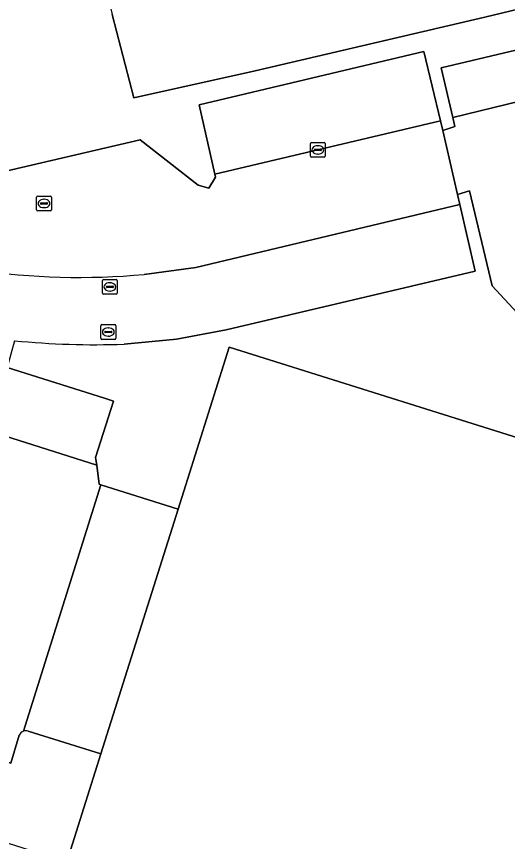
# Model space of a CAD drawing. Extents: x 160675 to 161153, y 383241 to 383714.
# Drawn here: x 160953.5 to 160986.7, y 383388 to 383443.8 of the extents above; entities that cross this region are included whole.
import ezdxf

# ---------------------------------------------------------------- set-up
doc = ezdxf.new("R2010")
doc.units = 0
for name, color, linetype in [('IMGEO_Brandkraan', 7, 'Continuous'), ('IMGEO_Groenvoorziening', 7, 'Continuous'), ('IMGEO_Kolk', 7, 'Continuous'), ('IMGEO_Pand', 7, 'Continuous'), ('IMGEO_Parkeervlak_gesloten', 7, 'Continuous'), ('IMGEO_Parkeervlak_open', 7, 'Continuous'), ('IMGEO_Rijbaan_lokaal_open', 7, 'Continuous'), ('IMGEO_Rioolput', 7, 'Continuous'), ('IMGEO_Voetpad_open', 7, 'Continuous')]:
    doc.layers.add(name, color=color, linetype=linetype)

msp = doc.modelspace()

# ---------------------------------------------------------------- linework, layer by layer
at = {"layer": 'IMGEO_Brandkraan'}
for p, q in [((160959.179, 383422.014), (160959.179, 383422.866)), ((160959.254, 383422.94), (160960.106, 383422.94)), ((160960.18, 383422.866), (160960.18, 383422.014)), ((160959.438, 383422.434), (160959.438, 383422.446)), ((160959.876, 383422.397), (160959.478, 383422.397)), ((160959.481, 383422.483), (160959.879, 383422.483)), ((160959.667, 383422.72), (160959.692, 383422.72)), ((160959.922, 383422.446), (160959.922, 383422.434)), ((160960.106, 383421.94), (160959.254, 383421.94)), ((160959.69, 383422.16), (160959.665, 383422.16))]:
    msp.add_line(p, q, dxfattribs=at)
for points in [[(160959.179, 383422.014), (160959.179, 383422.866)], [(160959.254, 383422.94), (160960.106, 383422.94)], [(160960.18, 383422.866), (160960.18, 383422.014)], [(160960.106, 383421.94), (160959.254, 383421.94)]]:
    msp.add_lwpolyline(points, dxfattribs=at)
for centre, radius, start, end in [((160959.256, 383422.864), 0.0765, 91.552, 178.448), ((160959.256, 383422.864), 0.0765, 91.552, 178.448), ((160960.104, 383422.864), 0.0765, 1.552, 88.448), ((160960.104, 383422.864), 0.0765, 1.552, 88.448), ((160959.478, 383422.443), 0.0403, 85.8775, 175.7526), ((160959.475, 383422.433), 0.0366, 178.938, 274.7102), ((160959.879, 383422.44), 0.043, 264.8664, 352.4533), ((160959.883, 383422.445), 0.0386, 1.7309, 96.639), ((160959.256, 383422.016), 0.0765, 181.552, 268.448), ((160959.256, 383422.016), 0.0765, 181.552, 268.448), ((160960.104, 383422.016), 0.0765, 271.552, 358.448), ((160960.104, 383422.016), 0.0765, 271.552, 358.448)]:
    msp.add_arc(centre, radius, start, end, dxfattribs=at)
for centre, major_axis, ratio, start_param, end_param in [((160959.666, 383422.44), (-0.387, 0.002), 0.722429, 4.712389, 7.853982), ((160959.691, 383422.44), (-0.39, 0.002), 0.717154, 1.570796, 4.712389)]:
    msp.add_ellipse(centre, major_axis=major_axis, ratio=ratio, start_param=start_param, end_param=end_param, dxfattribs=at)
at = {"layer": 'IMGEO_Groenvoorziening'}
for points in [[(161000.128, 383447.369), (160985.135, 383443.735), (160969.602, 383440.105), (160961.401, 383438.272), (160959.945, 383443.924)], [(160914.857, 383421.125), (160915.017, 383421.657), (160909.234, 383423.484), (160909.469, 383424.262), (160912.495, 383433.743), (160915.704, 383443.719), (160934.63, 383438.001), (160951.457, 383433.034), (160961.834, 383435.436), (160965.766, 383432.365), (160966.474, 383432.18), (160966.937, 383432.909), (160966.89, 383433.116), (160965.814, 383437.812), (160981.012, 383441.403), (160982.155, 383436.716), (160982.31, 383436.079), (160983.118, 383436.334), (160982.974, 383436.943), (160982.179, 383440.314), (160996.107, 383443.592), (161000.166, 383442.832), (161003.426, 383443.511)], [(160985.645, 383425.552), (160984.098, 383431.98), (160983.287, 383431.735), (160983.444, 383431.053), (160984.48, 383426.546), (160967.658, 383422.598), (160964.284, 383421.956), (160960.75, 383421.622)], [(160953.343, 383421.851), (160952.833, 383420.05), (160959.432, 383417.969), (160960.033, 383417.764), (160958.824, 383413.95), (160958.896, 383413.432), (160959.074, 383412.139), (160959.179, 383412.106), (160964.397, 383410.461), (160967.849, 383421.416), (160990.957, 383414.155), (160993.778, 383416.768), (160985.645, 383425.552)]]:
    msp.add_lwpolyline(points, dxfattribs=at)
msp.add_arc((160958.711, 383475.566), 53.983, 264.2934, 272.1649, dxfattribs=at)
at = {"layer": 'IMGEO_Kolk'}
for p, q in [((160973.351, 383434.332), (160973.351, 383435.184)), ((160973.426, 383435.258), (160974.278, 383435.258)), ((160974.352, 383435.184), (160974.352, 383434.332)), ((160973.61, 383434.752), (160973.61, 383434.764)), ((160974.048, 383434.715), (160973.65, 383434.715)), ((160973.653, 383434.801), (160974.051, 383434.801)), ((160973.839, 383435.038), (160973.864, 383435.038)), ((160974.094, 383434.764), (160974.094, 383434.752)), ((160974.278, 383434.258), (160973.426, 383434.258)), ((160973.862, 383434.478), (160973.837, 383434.478)), ((160954.835, 383430.708), (160954.835, 383431.56)), ((160954.91, 383431.634), (160955.762, 383431.634)), ((160955.094, 383431.128), (160955.094, 383431.14)), ((160955.137, 383431.177), (160955.535, 383431.177)), ((160955.323, 383431.414), (160955.348, 383431.414)), ((160955.578, 383431.14), (160955.578, 383431.128)), ((160955.836, 383431.56), (160955.836, 383430.708)), ((160955.762, 383430.634), (160954.91, 383430.634)), ((160955.532, 383431.091), (160955.134, 383431.091)), ((160955.346, 383430.854), (160955.321, 383430.854))]:
    msp.add_line(p, q, dxfattribs=at)
for points in [[(160973.351, 383434.332), (160973.351, 383435.184)], [(160973.426, 383435.258), (160974.278, 383435.258)], [(160974.352, 383435.184), (160974.352, 383434.332)], [(160974.278, 383434.258), (160973.426, 383434.258)], [(160954.835, 383430.708), (160954.835, 383431.56)], [(160954.91, 383431.634), (160955.762, 383431.634)], [(160955.836, 383431.56), (160955.836, 383430.708)], [(160955.762, 383430.634), (160954.91, 383430.634)]]:
    msp.add_lwpolyline(points, dxfattribs=at)
for centre, radius, start, end in [((160973.428, 383435.182), 0.0765, 91.552, 178.448), ((160973.428, 383435.182), 0.0765, 91.552, 178.448), ((160974.276, 383435.182), 0.0765, 1.552, 88.448), ((160974.276, 383435.182), 0.0765, 1.552, 88.448), ((160973.65, 383434.761), 0.0403, 85.8775, 175.7526), ((160973.647, 383434.751), 0.0366, 178.938, 274.7102), ((160974.051, 383434.758), 0.043, 264.8664, 352.4533), ((160974.055, 383434.763), 0.0386, 1.7309, 96.639), ((160973.428, 383434.334), 0.0765, 181.552, 268.448), ((160973.428, 383434.334), 0.0765, 181.552, 268.448), ((160974.276, 383434.334), 0.0765, 271.552, 358.448), ((160974.276, 383434.334), 0.0765, 271.552, 358.448), ((160954.912, 383431.558), 0.0765, 91.552, 178.448), ((160954.912, 383431.558), 0.0765, 91.552, 178.448), ((160955.134, 383431.137), 0.0403, 85.8775, 175.7526), ((160955.539, 383431.139), 0.0386, 1.7309, 96.639), ((160955.76, 383431.558), 0.0765, 1.552, 88.448), ((160955.76, 383431.558), 0.0765, 1.552, 88.448), ((160954.912, 383430.71), 0.0765, 181.552, 268.448), ((160954.912, 383430.71), 0.0765, 181.552, 268.448), ((160955.131, 383431.127), 0.0366, 178.938, 274.7102), ((160955.535, 383431.134), 0.043, 264.8664, 352.4533), ((160955.76, 383430.71), 0.0765, 271.552, 358.448), ((160955.76, 383430.71), 0.0765, 271.552, 358.448)]:
    msp.add_arc(centre, radius, start, end, dxfattribs=at)
for centre, major_axis, ratio, start_param, end_param in [((160973.838, 383434.758), (-0.387, 0.002), 0.722429, 4.712389, 7.853982), ((160973.863, 383434.758), (-0.39, 0.002), 0.717154, 1.570796, 4.712389), ((160955.322, 383431.134), (-0.387, 0.002), 0.722429, 4.712389, 7.853982), ((160955.347, 383431.134), (-0.39, 0.002), 0.717154, 1.570796, 4.712389)]:
    msp.add_ellipse(centre, major_axis=major_axis, ratio=ratio, start_param=start_param, end_param=end_param, dxfattribs=at)
at = {"layer": 'IMGEO_Pand'}
msp.add_lwpolyline([(160990.957, 383414.155), (160967.849, 383421.416), (160964.397, 383410.461), (160959.18, 383393.905), (160956.878, 383386.599), (160984.676, 383377.898), (160992.903, 383375.323)], dxfattribs=at)
at = {"layer": 'IMGEO_Parkeervlak_gesloten'}
msp.add_lwpolyline([(160995.466, 383470.147), (160980.701, 383466.632), (160966.645, 383463.289), (160949.112, 383459.134), (160931.555, 383454.985), (160911.346, 383450.209), (160912.313, 383445.09), (160912.456, 383444.655), (160925.647, 383447.762), (160940.889, 383451.334), (160948.323, 383453.092), (160957.181, 383455.143), (160959.945, 383443.924), (160961.401, 383438.272), (160969.602, 383440.105), (160985.135, 383443.735), (161000.128, 383447.369)], dxfattribs=at)
at = {"layer": 'IMGEO_Parkeervlak_open'}
for points in [[(161002.961, 383441.809), (161003.933, 383442.245), (161003.33, 383442.24), (161000.166, 383442.832), (160996.107, 383443.592), (160982.179, 383440.314), (160982.974, 383436.943)], [(160981.012, 383441.403), (160965.814, 383437.812), (160966.89, 383433.116), (160982.155, 383436.716)], [(160947.065, 383421.869), (160932.783, 383426.347), (160929.978, 383427.25), (160918.534, 383430.835), (160917.235, 383426.675), (160958.896, 383413.432), (160958.824, 383413.95), (160960.033, 383417.764), (160959.432, 383417.969), (160952.833, 383420.05)]]:
    msp.add_lwpolyline(points, close=True, dxfattribs=at)
for points in [[(160984.48, 383426.546), (160983.444, 383431.053), (160965.594, 383426.801), (160962.106, 383426.339)], [(160960.75, 383421.622), (160964.284, 383421.956), (160967.658, 383422.598), (160984.48, 383426.546)], [(160964.397, 383410.461), (160959.179, 383412.106), (160953.936, 383395.434)], [(160954.266, 383395.451), (160959.18, 383393.905), (160964.397, 383410.461)]]:
    msp.add_lwpolyline(points, dxfattribs=at)
for centre, radius, start, end in [((160957.664, 383473.937), 47.805, 261.6989, 275.3319), ((160958.711, 383475.566), 53.983, 264.2934, 272.1649), ((160954.126, 383394.961), 0.51, 74.0387, 111.8593)]:
    msp.add_arc(centre, radius, start, end, dxfattribs=at)
at = {"layer": 'IMGEO_Rijbaan_lokaal_open'}
for points in [[(161004.5, 383442.322), (161004.109, 383442.247), (161003.933, 383442.245), (161002.961, 383441.809), (160982.974, 383436.943), (160983.118, 383436.334), (160982.31, 383436.079), (160983.287, 383431.735), (160984.098, 383431.98), (160985.645, 383425.552), (160993.778, 383416.768), (160995.733, 383418.579)], [(160962.106, 383426.339), (160965.594, 383426.801), (160983.444, 383431.053), (160983.287, 383431.735), (160982.31, 383436.079), (160982.155, 383436.716), (160966.89, 383433.116), (160966.937, 383432.909), (160966.474, 383432.18), (160965.766, 383432.365), (160961.834, 383435.436), (160951.457, 383433.034)], [(160953.936, 383395.434), (160959.179, 383412.106), (160959.074, 383412.139), (160958.896, 383413.432), (160917.235, 383426.675)], [(160952.825, 383393.358), (160953.088, 383393.275), (160953.656, 383395.162)]]:
    msp.add_lwpolyline(points, dxfattribs=at)
for centre, radius, start, end in [((160957.664, 383473.937), 47.805, 261.6989, 275.3319), ((160954.124, 383394.961), 0.509, 111.6285, 156.7109)]:
    msp.add_arc(centre, radius, start, end, dxfattribs=at)
at = {"layer": 'IMGEO_Rioolput'}
for p, q in [((160959.289, 383425.064), (160959.289, 383425.916)), ((160959.364, 383425.99), (160960.216, 383425.99)), ((160959.777, 383425.77), (160959.802, 383425.77)), ((160960.29, 383425.916), (160960.29, 383425.064)), ((160959.548, 383425.484), (160959.548, 383425.496)), ((160959.986, 383425.447), (160959.588, 383425.447)), ((160959.591, 383425.533), (160959.989, 383425.533)), ((160959.8, 383425.21), (160959.775, 383425.21)), ((160960.032, 383425.496), (160960.032, 383425.484)), ((160960.216, 383424.99), (160959.364, 383424.99))]:
    msp.add_line(p, q, dxfattribs=at)
for points in [[(160959.289, 383425.064), (160959.289, 383425.916)], [(160959.364, 383425.99), (160960.216, 383425.99)], [(160960.29, 383425.916), (160960.29, 383425.064)], [(160960.216, 383424.99), (160959.364, 383424.99)]]:
    msp.add_lwpolyline(points, dxfattribs=at)
for centre, radius, start, end in [((160959.366, 383425.914), 0.0765, 91.552, 178.448), ((160959.366, 383425.914), 0.0765, 91.552, 178.448), ((160960.214, 383425.914), 0.0765, 1.552, 88.448), ((160960.214, 383425.914), 0.0765, 1.552, 88.448), ((160959.366, 383425.066), 0.0765, 181.552, 268.448), ((160959.366, 383425.066), 0.0765, 181.552, 268.448), ((160959.588, 383425.493), 0.0403, 85.8775, 175.7526), ((160959.585, 383425.483), 0.0366, 178.938, 274.7102), ((160959.989, 383425.49), 0.043, 264.8664, 352.4533), ((160959.993, 383425.495), 0.0386, 1.7309, 96.639), ((160960.214, 383425.066), 0.0765, 271.552, 358.448), ((160960.214, 383425.066), 0.0765, 271.552, 358.448)]:
    msp.add_arc(centre, radius, start, end, dxfattribs=at)
for centre, major_axis, ratio, start_param, end_param in [((160959.776, 383425.49), (-0.387, 0.002), 0.722429, 4.712389, 7.853982), ((160959.801, 383425.49), (-0.39, 0.002), 0.717154, 1.570796, 4.712389)]:
    msp.add_ellipse(centre, major_axis=major_axis, ratio=ratio, start_param=start_param, end_param=end_param, dxfattribs=at)
at = {"layer": 'IMGEO_Voetpad_open'}
for points in [[(160959.18, 383393.905), (160954.266, 383395.451)], [(160953.656, 383395.162), (160953.088, 383393.275), (160952.825, 383393.358)], [(160952.252, 383393.077), (160952.131, 383392.705), (160950.774, 383388.534), (160953.403, 383387.701), (160956.878, 383386.599), (160959.18, 383393.905)]]:
    msp.add_lwpolyline(points, dxfattribs=at)
for centre, radius, start, end in [((160954.124, 383394.961), 0.509, 111.6285, 156.7109), ((160954.126, 383394.961), 0.51, 74.0387, 111.8593)]:
    msp.add_arc(centre, radius, start, end, dxfattribs=at)

doc.saveas('drawing.dxf')
